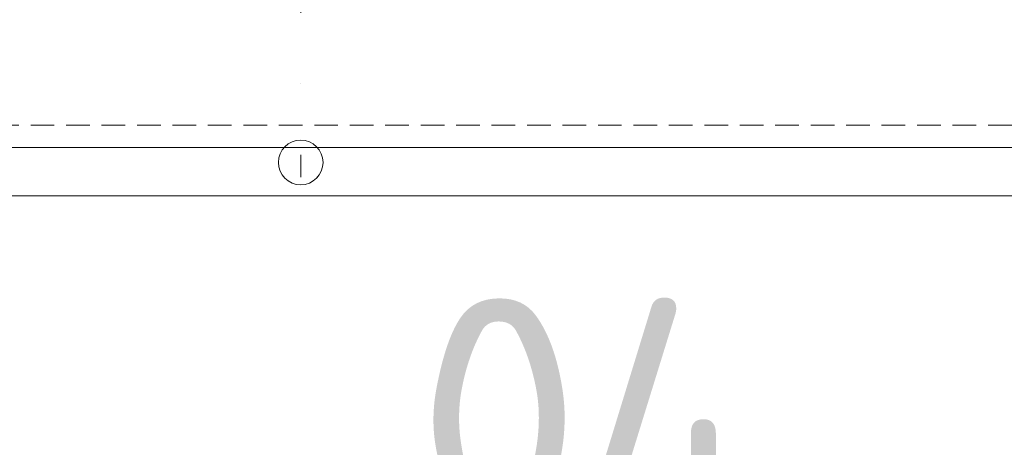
# Model space of a CAD drawing. Header units: millimetres. Extents: x -15830 to 4680139, y -28864 to 2281735.
# Tile 399 of 577: x 243174 to 245819, y 242438 to 243587. Entities that reach past the tile are written whole.
import ezdxf

# ---------------------------------------------------------------- set-up
doc = ezdxf.new("R2010")
doc.units = ezdxf.units.MM
for name, pattern in [('CENTERX2', [101.6, 63.5, -12.7, 12.7, -12.7]), ('DASHDOT', [25.4, 12.7, -6.35, 0, -6.35]), ('DASHED', [19.05, 12.7, -6.35]), ('HIDDEN', [9.525, 6.35, -3.175])]:
    doc.linetypes.add(name, pattern=pattern)
for name, color, linetype, lineweight in [('A99_N_kce-pod', 7, 'DASHED', 20), ('A99_N_koty-200', 5, 'Continuous', 5), ('A99_N_koty-200 @ 1', 5, 'Continuous', 5), ('A99_N_koty-200 @ 10', 5, 'Continuous', 5), ('A99_N_koty-200 @ 100', 5, 'Continuous', 5), ('A99_N_koty-200 @ 200', 5, 'Continuous', 5), ('A99_N_koty-200 @ 250 (1)', 5, 'Continuous', 5), ('A99_N_koty-200 @ 250 (2)', 5, 'Continuous', 5), ('A99_N_koty-200 @ 400', 5, 'Continuous', 5), ('A99_N_txt-popis-200', 240, 'Continuous', 5), ('A99_S_kce-pohl', 7, 'Continuous', 5), ('A99_S_osy', 1, 'CENTERX2', 5)]:
    doc.layers.add(name, color=color, linetype=linetype, lineweight=lineweight)
doc.styles.add('A99_kota', font='isocpeur.ttf', dxfattribs={"height": 2})
doc.styles.add('ad_popis 100', font='isocpeur.ttf', dxfattribs={"height": 200})
doc.dimstyles.new('A99_kota_200 new', dxfattribs={"dimscale": 200, "dimtxt": 2, "dimasz": 1.2, "dimexe": 0.5, "dimexo": 1.5, "dimgap": 0.3, "dimtad": 1, "dimdec": 0, "dimzin": 3, "dimdsep": 46, "dimtxsty": 'A99_kota', "dimblk": 'ARCHTICK', "dimcen": 2.5, "dimazin": 2, "dimtfac": 0.75, "dimtdec": 0, "dimtmove": 2, "dimatfit": 0, "dimfxl": 0, "dimtolj": 1, "dimtzin": 0, "dimlwd": 5, "dimlwe": 5, "dimarcsym": 0})

# ---------------------------------------------------------------- blocks, each defined once
blk = doc.blocks.new('_ArchTick')
at = {"color": 0, "linetype": 'ByBlock', "const_width": 0.15}
blk.add_lwpolyline([(-0.5, -0.5), (0.5, 0.5)], dxfattribs=at)
blk = doc.blocks.new('*D100')
at = {"layer": 'A99_N_koty-200', "color": 0, "linetype": 'Continuous', "lineweight": 5, "ltscale": 10, "transparency": 16777216}
for p, q in [((213329, 244473.3), (213329, 245373.3)), ((243929, 244473.3), (243929, 245373.3)), ((213329, 245273.3), (243929, 245273.3))]:
    blk.add_line(p, q, dxfattribs=at)
at = {"layer": 'Defpoints', "color": 0, "linetype": 'Continuous', "ltscale": 10, "transparency": 16777216}
for p in [(243929, 245273.3), (213329, 243243.3), (243929, 243203.3)]:
    blk.add_point(p, dxfattribs=at)
at = {"layer": 'A99_N_koty-200', "color": 0, "linetype": 'Continuous', "lineweight": 5, "ltscale": 10, "transparency": 16777216, "xscale": 240, "yscale": 240, "zscale": 240, "rotation": 180}
blk.add_blockref('_ArchTick', (213329, 245273.3), dxfattribs=at)
at = {"layer": 'A99_N_koty-200', "color": 0, "linetype": 'Continuous', "lineweight": 5, "ltscale": 10, "transparency": 16777216, "xscale": 240, "yscale": 240, "zscale": 240}
blk.add_blockref('_ArchTick', (243929, 245273.3), dxfattribs=at)
at = {"layer": 'A99_N_koty-200', "color": 0, "linetype": 'Continuous', "ltscale": 10, "transparency": 16777216, "insert": (228629, 245533.3), "char_height": 400, "attachment_point": 5, "style": 'A99_kota'}
blk.add_mtext('\\A1;30600', dxfattribs=at)
blk = doc.blocks.new('*D101')
at = {"layer": 'A99_N_koty-200', "color": 0, "linetype": 'Continuous', "lineweight": 5, "ltscale": 10, "transparency": 16777216}
for p, q in [((213329, 244278.3), (213329, 244728.3)), ((243929, 244278.3), (243929, 244728.3)), ((213329, 244678.3), (243929, 244678.3))]:
    blk.add_line(p, q, dxfattribs=at)
at = {"layer": 'Defpoints', "color": 0, "linetype": 'Continuous', "ltscale": 10, "transparency": 16777216}
for p in [(243929, 244678.3), (213329, 243243.3), (243929, 243203.3)]:
    blk.add_point(p, dxfattribs=at)
at = {"layer": 'A99_N_koty-200', "color": 0, "linetype": 'Continuous', "lineweight": 5, "ltscale": 10, "transparency": 16777216, "xscale": 120, "yscale": 120, "zscale": 120, "rotation": 180}
blk.add_blockref('_ArchTick', (213329, 244678.3), dxfattribs=at)
at = {"layer": 'A99_N_koty-200', "color": 0, "linetype": 'Continuous', "lineweight": 5, "ltscale": 10, "transparency": 16777216, "xscale": 120, "yscale": 120, "zscale": 120}
blk.add_blockref('_ArchTick', (243929, 244678.3), dxfattribs=at)
at = {"layer": 'A99_N_koty-200', "color": 0, "linetype": 'Continuous', "ltscale": 10, "transparency": 16777216, "insert": (228629, 244808.3), "char_height": 200, "attachment_point": 5, "style": 'A99_kota'}
blk.add_mtext('\\A1;30600', dxfattribs=at)
blk = doc.blocks.new('*D102')
at = {"layer": 'A99_N_koty-200', "color": 0, "linetype": 'Continuous', "lineweight": 5, "ltscale": 10, "transparency": 16777216}
for p, q in [((213329, 244674.3), (213329, 244678.8)), ((213329, 244678.3), (243929, 244678.3)), ((243929, 244674.3), (243929, 244678.8))]:
    blk.add_line(p, q, dxfattribs=at)
at = {"layer": 'Defpoints', "color": 0, "linetype": 'Continuous', "ltscale": 10, "transparency": 16777216}
for p in [(243929, 244678.3), (213329, 243243.3), (243929, 243203.3)]:
    blk.add_point(p, dxfattribs=at)
at = {"layer": 'A99_N_koty-200', "color": 0, "linetype": 'Continuous', "lineweight": 5, "ltscale": 10, "transparency": 16777216, "xscale": 1.2, "yscale": 1.2, "zscale": 1.2, "rotation": 180}
blk.add_blockref('_ArchTick', (213329, 244678.3), dxfattribs=at)
at = {"layer": 'A99_N_koty-200', "color": 0, "linetype": 'Continuous', "lineweight": 5, "ltscale": 10, "transparency": 16777216, "xscale": 1.2, "yscale": 1.2, "zscale": 1.2}
blk.add_blockref('_ArchTick', (243929, 244678.3), dxfattribs=at)
at = {"layer": 'A99_N_koty-200', "color": 0, "linetype": 'Continuous', "ltscale": 10, "transparency": 16777216, "insert": (228629, 244679.6), "char_height": 2, "attachment_point": 5, "style": 'A99_kota'}
blk.add_mtext('\\A1;30600', dxfattribs=at)
blk = doc.blocks.new('*D103')
at = {"layer": 'A99_N_koty-200', "color": 0, "linetype": 'Continuous', "lineweight": 5, "ltscale": 10, "transparency": 16777216}
for p, q in [((213329, 243843.3), (213329, 244878.3)), ((243929, 243803.3), (243929, 244878.3)), ((213329, 244678.3), (243929, 244678.3))]:
    blk.add_line(p, q, dxfattribs=at)
at = {"layer": 'Defpoints', "color": 0, "linetype": 'Continuous', "ltscale": 10, "transparency": 16777216}
for p in [(243929, 244678.3), (213329, 243243.3), (243929, 243203.3)]:
    blk.add_point(p, dxfattribs=at)
at = {"layer": 'A99_N_koty-200', "color": 0, "linetype": 'Continuous', "lineweight": 5, "ltscale": 10, "transparency": 16777216, "xscale": 480, "yscale": 480, "zscale": 480, "rotation": 180}
blk.add_blockref('_ArchTick', (213329, 244678.3), dxfattribs=at)
at = {"layer": 'A99_N_koty-200', "color": 0, "linetype": 'Continuous', "lineweight": 5, "ltscale": 10, "transparency": 16777216, "xscale": 480, "yscale": 480, "zscale": 480}
blk.add_blockref('_ArchTick', (243929, 244678.3), dxfattribs=at)
at = {"layer": 'A99_N_koty-200', "color": 0, "linetype": 'Continuous', "ltscale": 10, "transparency": 16777216, "insert": (228629, 245198.3), "char_height": 800, "attachment_point": 5, "style": 'A99_kota'}
blk.add_mtext('\\A1;30600', dxfattribs=at)
blk = doc.blocks.new('*D104')
at = {"layer": 'A99_N_koty-200', "color": 0, "linetype": 'Continuous', "lineweight": 5, "ltscale": 10, "transparency": 16777216}
for p, q in [((213329, 244638.3), (213329, 244683.3)), ((213329, 244678.3), (243929, 244678.3)), ((243929, 244638.3), (243929, 244683.3))]:
    blk.add_line(p, q, dxfattribs=at)
at = {"layer": 'Defpoints', "color": 0, "linetype": 'Continuous', "ltscale": 10, "transparency": 16777216}
for p in [(243929, 244678.3), (213329, 243243.3), (243929, 243203.3)]:
    blk.add_point(p, dxfattribs=at)
at = {"layer": 'A99_N_koty-200', "color": 0, "linetype": 'Continuous', "lineweight": 5, "ltscale": 10, "transparency": 16777216, "xscale": 12, "yscale": 12, "zscale": 12, "rotation": 180}
blk.add_blockref('_ArchTick', (213329, 244678.3), dxfattribs=at)
at = {"layer": 'A99_N_koty-200', "color": 0, "linetype": 'Continuous', "lineweight": 5, "ltscale": 10, "transparency": 16777216, "xscale": 12, "yscale": 12, "zscale": 12}
blk.add_blockref('_ArchTick', (243929, 244678.3), dxfattribs=at)
at = {"layer": 'A99_N_koty-200', "color": 0, "linetype": 'Continuous', "ltscale": 10, "transparency": 16777216, "insert": (228629, 244691.3), "char_height": 20, "attachment_point": 5, "style": 'A99_kota'}
blk.add_mtext('\\A1;30600', dxfattribs=at)
blk = doc.blocks.new('*D105')
at = {"layer": 'A99_N_koty-200', "color": 0, "linetype": 'Continuous', "lineweight": 5, "ltscale": 10, "transparency": 16777216}
for p, q in [((213329, 243678.3), (213329, 244803.3)), ((243929, 243678.3), (243929, 244803.3)), ((213329, 244678.3), (243929, 244678.3))]:
    blk.add_line(p, q, dxfattribs=at)
at = {"layer": 'Defpoints', "color": 0, "linetype": 'Continuous', "ltscale": 10, "transparency": 16777216}
for p in [(243929, 244678.3), (213329, 243243.3), (243929, 243203.3)]:
    blk.add_point(p, dxfattribs=at)
at = {"layer": 'A99_N_koty-200', "color": 0, "linetype": 'Continuous', "lineweight": 5, "ltscale": 10, "transparency": 16777216, "xscale": 300, "yscale": 300, "zscale": 300, "rotation": 180}
blk.add_blockref('_ArchTick', (213329, 244678.3), dxfattribs=at)
at = {"layer": 'A99_N_koty-200', "color": 0, "linetype": 'Continuous', "lineweight": 5, "ltscale": 10, "transparency": 16777216, "xscale": 300, "yscale": 300, "zscale": 300}
blk.add_blockref('_ArchTick', (243929, 244678.3), dxfattribs=at)
at = {"layer": 'A99_N_koty-200', "color": 0, "linetype": 'Continuous', "ltscale": 10, "transparency": 16777216, "insert": (228629, 245003.3), "char_height": 500, "attachment_point": 5, "style": 'A99_kota'}
blk.add_mtext('\\A1;30600', dxfattribs=at)
blk = doc.blocks.new('*D106')
at = {"layer": 'A99_N_koty-200', "color": 0, "linetype": 'Continuous', "lineweight": 5, "ltscale": 10, "transparency": 16777216}
for p, q in [((213329, 243678.3), (213329, 244803.3)), ((243929, 243678.3), (243929, 244803.3)), ((213329, 244678.3), (243929, 244678.3))]:
    blk.add_line(p, q, dxfattribs=at)
at = {"layer": 'Defpoints', "color": 0, "linetype": 'Continuous', "ltscale": 10, "transparency": 16777216}
for p in [(243929, 244678.3), (213329, 243243.3), (243929, 243203.3)]:
    blk.add_point(p, dxfattribs=at)
at = {"layer": 'A99_N_koty-200', "color": 0, "linetype": 'Continuous', "lineweight": 5, "ltscale": 10, "transparency": 16777216, "xscale": 300, "yscale": 300, "zscale": 300, "rotation": 180}
blk.add_blockref('_ArchTick', (213329, 244678.3), dxfattribs=at)
at = {"layer": 'A99_N_koty-200', "color": 0, "linetype": 'Continuous', "lineweight": 5, "ltscale": 10, "transparency": 16777216, "xscale": 300, "yscale": 300, "zscale": 300}
blk.add_blockref('_ArchTick', (243929, 244678.3), dxfattribs=at)
at = {"layer": 'A99_N_koty-200', "color": 0, "linetype": 'Continuous', "ltscale": 10, "transparency": 16777216, "insert": (228629, 245003.3), "char_height": 500, "attachment_point": 5, "style": 'A99_kota'}
blk.add_mtext('\\A1;30600', dxfattribs=at)
blk = doc.blocks.new('*D107')
at = {"layer": 'A99_N_koty-200', "color": 0, "linetype": 'Continuous', "lineweight": 5, "ltscale": 10, "transparency": 16777216}
for p, q in [((243929, 244473.3), (243929, 245373.3)), ((292204, 244473.3), (292204, 245373.3)), ((243929, 245273.3), (292204, 245273.3))]:
    blk.add_line(p, q, dxfattribs=at)
at = {"layer": 'Defpoints', "color": 0, "linetype": 'Continuous', "ltscale": 10, "transparency": 16777216}
for p in [(292204, 245273.3), (243929, 243203.3), (292204, 243203.3)]:
    blk.add_point(p, dxfattribs=at)
at = {"layer": 'A99_N_koty-200', "color": 0, "linetype": 'Continuous', "lineweight": 5, "ltscale": 10, "transparency": 16777216, "xscale": 240, "yscale": 240, "zscale": 240, "rotation": 180}
blk.add_blockref('_ArchTick', (243929, 245273.3), dxfattribs=at)
at = {"layer": 'A99_N_koty-200', "color": 0, "linetype": 'Continuous', "lineweight": 5, "ltscale": 10, "transparency": 16777216, "xscale": 240, "yscale": 240, "zscale": 240}
blk.add_blockref('_ArchTick', (292204, 245273.3), dxfattribs=at)
at = {"layer": 'A99_N_koty-200', "color": 0, "linetype": 'Continuous', "ltscale": 10, "transparency": 16777216, "insert": (268707.7, 245613.3), "char_height": 400, "attachment_point": 5, "style": 'A99_kota'}
blk.add_mtext('\\A1;48275', dxfattribs=at)
blk = doc.blocks.new('*D108')
at = {"layer": 'A99_N_koty-200', "color": 0, "linetype": 'Continuous', "lineweight": 5, "ltscale": 10, "transparency": 16777216}
for p, q in [((243929, 244278.3), (243929, 244728.3)), ((292204, 244278.3), (292204, 244728.3)), ((243929, 244678.3), (292204, 244678.3))]:
    blk.add_line(p, q, dxfattribs=at)
at = {"layer": 'Defpoints', "color": 0, "linetype": 'Continuous', "ltscale": 10, "transparency": 16777216}
for p in [(292204, 244678.3), (243929, 243203.3), (292204, 243203.3)]:
    blk.add_point(p, dxfattribs=at)
at = {"layer": 'A99_N_koty-200', "color": 0, "linetype": 'Continuous', "lineweight": 5, "ltscale": 10, "transparency": 16777216, "xscale": 120, "yscale": 120, "zscale": 120, "rotation": 180}
blk.add_blockref('_ArchTick', (243929, 244678.3), dxfattribs=at)
at = {"layer": 'A99_N_koty-200', "color": 0, "linetype": 'Continuous', "lineweight": 5, "ltscale": 10, "transparency": 16777216, "xscale": 120, "yscale": 120, "zscale": 120}
blk.add_blockref('_ArchTick', (292204, 244678.3), dxfattribs=at)
at = {"layer": 'A99_N_koty-200', "color": 0, "linetype": 'Continuous', "ltscale": 10, "transparency": 16777216, "insert": (268066.5, 244808.3), "char_height": 200, "attachment_point": 5, "style": 'A99_kota'}
blk.add_mtext('\\A1;48275', dxfattribs=at)
blk = doc.blocks.new('*D109')
at = {"layer": 'A99_N_koty-200', "color": 0, "linetype": 'Continuous', "lineweight": 5, "ltscale": 10, "transparency": 16777216}
for p, q in [((243929, 244674.3), (243929, 244678.8)), ((243929, 244678.3), (292204, 244678.3)), ((292204, 244674.3), (292204, 244678.8))]:
    blk.add_line(p, q, dxfattribs=at)
at = {"layer": 'Defpoints', "color": 0, "linetype": 'Continuous', "ltscale": 10, "transparency": 16777216}
for p in [(292204, 244678.3), (243929, 243203.3), (292204, 243203.3)]:
    blk.add_point(p, dxfattribs=at)
at = {"layer": 'A99_N_koty-200', "color": 0, "linetype": 'Continuous', "lineweight": 5, "ltscale": 10, "transparency": 16777216, "xscale": 1.2, "yscale": 1.2, "zscale": 1.2, "rotation": 180}
blk.add_blockref('_ArchTick', (243929, 244678.3), dxfattribs=at)
at = {"layer": 'A99_N_koty-200', "color": 0, "linetype": 'Continuous', "lineweight": 5, "ltscale": 10, "transparency": 16777216, "xscale": 1.2, "yscale": 1.2, "zscale": 1.2}
blk.add_blockref('_ArchTick', (292204, 244678.3), dxfattribs=at)
at = {"layer": 'A99_N_koty-200', "color": 0, "linetype": 'Continuous', "ltscale": 10, "transparency": 16777216, "insert": (268066.5, 244679.6), "char_height": 2, "attachment_point": 5, "style": 'A99_kota'}
blk.add_mtext('\\A1;48275', dxfattribs=at)
blk = doc.blocks.new('*D110')
at = {"layer": 'A99_N_koty-200', "color": 0, "linetype": 'Continuous', "lineweight": 5, "ltscale": 10, "transparency": 16777216}
for p, q in [((243929, 243803.3), (243929, 244878.3)), ((292204, 243803.3), (292204, 244878.3)), ((243929, 244678.3), (292204, 244678.3))]:
    blk.add_line(p, q, dxfattribs=at)
at = {"layer": 'Defpoints', "color": 0, "linetype": 'Continuous', "ltscale": 10, "transparency": 16777216}
for p in [(292204, 244678.3), (243929, 243203.3), (292204, 243203.3)]:
    blk.add_point(p, dxfattribs=at)
at = {"layer": 'A99_N_koty-200', "color": 0, "linetype": 'Continuous', "lineweight": 5, "ltscale": 10, "transparency": 16777216, "xscale": 480, "yscale": 480, "zscale": 480, "rotation": 180}
blk.add_blockref('_ArchTick', (243929, 244678.3), dxfattribs=at)
at = {"layer": 'A99_N_koty-200', "color": 0, "linetype": 'Continuous', "lineweight": 5, "ltscale": 10, "transparency": 16777216, "xscale": 480, "yscale": 480, "zscale": 480}
blk.add_blockref('_ArchTick', (292204, 244678.3), dxfattribs=at)
at = {"layer": 'A99_N_koty-200', "color": 0, "linetype": 'Continuous', "ltscale": 10, "transparency": 16777216, "insert": (268066.5, 245198.3), "char_height": 800, "attachment_point": 5, "style": 'A99_kota'}
blk.add_mtext('\\A1;48275', dxfattribs=at)
blk = doc.blocks.new('*D111')
at = {"layer": 'A99_N_koty-200', "color": 0, "linetype": 'Continuous', "lineweight": 5, "ltscale": 10, "transparency": 16777216}
for p, q in [((243929, 244638.3), (243929, 244683.3)), ((243929, 244678.3), (292204, 244678.3)), ((292204, 244638.3), (292204, 244683.3))]:
    blk.add_line(p, q, dxfattribs=at)
at = {"layer": 'Defpoints', "color": 0, "linetype": 'Continuous', "ltscale": 10, "transparency": 16777216}
for p in [(292204, 244678.3), (243929, 243203.3), (292204, 243203.3)]:
    blk.add_point(p, dxfattribs=at)
at = {"layer": 'A99_N_koty-200', "color": 0, "linetype": 'Continuous', "lineweight": 5, "ltscale": 10, "transparency": 16777216, "xscale": 12, "yscale": 12, "zscale": 12, "rotation": 180}
blk.add_blockref('_ArchTick', (243929, 244678.3), dxfattribs=at)
at = {"layer": 'A99_N_koty-200', "color": 0, "linetype": 'Continuous', "lineweight": 5, "ltscale": 10, "transparency": 16777216, "xscale": 12, "yscale": 12, "zscale": 12}
blk.add_blockref('_ArchTick', (292204, 244678.3), dxfattribs=at)
at = {"layer": 'A99_N_koty-200', "color": 0, "linetype": 'Continuous', "ltscale": 10, "transparency": 16777216, "insert": (268066.5, 244691.3), "char_height": 20, "attachment_point": 5, "style": 'A99_kota'}
blk.add_mtext('\\A1;48275', dxfattribs=at)
blk = doc.blocks.new('*D112')
at = {"layer": 'A99_N_koty-200', "color": 0, "linetype": 'Continuous', "lineweight": 5, "ltscale": 10, "transparency": 16777216}
for p, q in [((243929, 243678.3), (243929, 244803.3)), ((292204, 243678.3), (292204, 244803.3)), ((243929, 244678.3), (292204, 244678.3))]:
    blk.add_line(p, q, dxfattribs=at)
at = {"layer": 'Defpoints', "color": 0, "linetype": 'Continuous', "ltscale": 10, "transparency": 16777216}
for p in [(292204, 244678.3), (243929, 243203.3), (292204, 243203.3)]:
    blk.add_point(p, dxfattribs=at)
at = {"layer": 'A99_N_koty-200', "color": 0, "linetype": 'Continuous', "lineweight": 5, "ltscale": 10, "transparency": 16777216, "xscale": 300, "yscale": 300, "zscale": 300, "rotation": 180}
blk.add_blockref('_ArchTick', (243929, 244678.3), dxfattribs=at)
at = {"layer": 'A99_N_koty-200', "color": 0, "linetype": 'Continuous', "lineweight": 5, "ltscale": 10, "transparency": 16777216, "xscale": 300, "yscale": 300, "zscale": 300}
blk.add_blockref('_ArchTick', (292204, 244678.3), dxfattribs=at)
at = {"layer": 'A99_N_koty-200', "color": 0, "linetype": 'Continuous', "ltscale": 10, "transparency": 16777216, "insert": (268066.5, 245003.3), "char_height": 500, "attachment_point": 5, "style": 'A99_kota'}
blk.add_mtext('\\A1;48275', dxfattribs=at)
blk = doc.blocks.new('*D113')
at = {"layer": 'A99_N_koty-200', "color": 0, "linetype": 'Continuous', "lineweight": 5, "ltscale": 10, "transparency": 16777216}
for p, q in [((243929, 243678.3), (243929, 244803.3)), ((292204, 243678.3), (292204, 244803.3)), ((243929, 244678.3), (292204, 244678.3))]:
    blk.add_line(p, q, dxfattribs=at)
at = {"layer": 'Defpoints', "color": 0, "linetype": 'Continuous', "ltscale": 10, "transparency": 16777216}
for p in [(292204, 244678.3), (243929, 243203.3), (292204, 243203.3)]:
    blk.add_point(p, dxfattribs=at)
at = {"layer": 'A99_N_koty-200', "color": 0, "linetype": 'Continuous', "lineweight": 5, "ltscale": 10, "transparency": 16777216, "xscale": 300, "yscale": 300, "zscale": 300, "rotation": 180}
blk.add_blockref('_ArchTick', (243929, 244678.3), dxfattribs=at)
at = {"layer": 'A99_N_koty-200', "color": 0, "linetype": 'Continuous', "lineweight": 5, "ltscale": 10, "transparency": 16777216, "xscale": 300, "yscale": 300, "zscale": 300}
blk.add_blockref('_ArchTick', (292204, 244678.3), dxfattribs=at)
at = {"layer": 'A99_N_koty-200', "color": 0, "linetype": 'Continuous', "ltscale": 10, "transparency": 16777216, "insert": (268066.5, 245003.3), "char_height": 500, "attachment_point": 5, "style": 'A99_kota'}
blk.add_mtext('\\A1;48275', dxfattribs=at)
blk = doc.blocks.new('*U828')
at = {"layer": 'A99_N_koty-200 @ 1', "linetype": 'Continuous', "ltscale": 10}
dim = blk.add_linear_dim(base=(243929, 244678.3), p1=(213329, 243243.3), p2=(243929, 243203.3), dimstyle='A99_kota_200 new', override={"dimscale": 1, "dimtix": 1, "dimtofl": 1, "dimtmove": 2, "dimatfit": 3}, dxfattribs=at)
dim.commit()
dim.dimension.update_dxf_attribs({"geometry": '*D102', "text_midpoint": (228629, 244679.6)})
at = {"layer": 'A99_N_koty-200 @ 10', "linetype": 'Continuous', "ltscale": 10}
dim = blk.add_linear_dim(base=(243929, 244678.3), p1=(213329, 243243.3), p2=(243929, 243203.3), dimstyle='A99_kota_200 new', override={"dimscale": 10, "dimtix": 1, "dimtofl": 1, "dimtmove": 2, "dimatfit": 3}, dxfattribs=at)
dim.commit()
dim.dimension.update_dxf_attribs({"geometry": '*D104', "text_midpoint": (228629, 244691.3)})
at = {"layer": 'A99_N_koty-200 @ 100', "linetype": 'Continuous', "ltscale": 10}
dim = blk.add_linear_dim(base=(243929, 244678.3), p1=(213329, 243243.3), p2=(243929, 243203.3), dimstyle='A99_kota_200 new', override={"dimscale": 100, "dimtix": 1, "dimtofl": 1, "dimtmove": 2, "dimatfit": 3}, dxfattribs=at)
dim.commit()
dim.dimension.update_dxf_attribs({"geometry": '*D101', "text_midpoint": (228629, 244808.3)})
at = {"layer": 'A99_N_koty-200 @ 200', "linetype": 'Continuous', "ltscale": 10}
dim = blk.add_linear_dim(base=(243929, 245273.3), p1=(213329, 243243.3), p2=(243929, 243203.3), dimstyle='A99_kota_200 new', override={"dimscale": 200, "dimtix": 1, "dimtofl": 1, "dimtmove": 2, "dimatfit": 3}, dxfattribs=at)
dim.commit()
dim.dimension.update_dxf_attribs({"geometry": '*D100', "text_midpoint": (228629, 245533.3)})
at = {"layer": 'A99_N_koty-200 @ 250 (1)', "linetype": 'Continuous', "ltscale": 10}
dim = blk.add_linear_dim(base=(243929, 244678.3), p1=(213329, 243243.3), p2=(243929, 243203.3), dimstyle='A99_kota_200 new', override={"dimscale": 250, "dimtix": 1, "dimtofl": 1, "dimtmove": 2, "dimatfit": 3}, dxfattribs=at)
dim.commit()
dim.dimension.update_dxf_attribs({"geometry": '*D105', "text_midpoint": (228629, 245003.3)})
at = {"layer": 'A99_N_koty-200 @ 250 (2)', "linetype": 'Continuous', "ltscale": 10}
dim = blk.add_linear_dim(base=(243929, 244678.3), p1=(213329, 243243.3), p2=(243929, 243203.3), dimstyle='A99_kota_200 new', override={"dimscale": 250, "dimtix": 1, "dimtofl": 1, "dimtmove": 2, "dimatfit": 3}, dxfattribs=at)
dim.commit()
dim.dimension.update_dxf_attribs({"geometry": '*D106', "text_midpoint": (228629, 245003.3)})
at = {"layer": 'A99_N_koty-200 @ 400', "linetype": 'Continuous', "ltscale": 10}
dim = blk.add_linear_dim(base=(243929, 244678.3), p1=(213329, 243243.3), p2=(243929, 243203.3), dimstyle='A99_kota_200 new', override={"dimscale": 400, "dimtix": 1, "dimtofl": 1, "dimtmove": 2, "dimatfit": 3}, dxfattribs=at)
dim.commit()
dim.dimension.update_dxf_attribs({"geometry": '*D103', "text_midpoint": (228629, 245198.3)})
blk = doc.blocks.new('*U829')
at = {"layer": 'A99_N_koty-200 @ 1', "linetype": 'Continuous', "ltscale": 10}
dim = blk.add_linear_dim(base=(292204, 244678.3), p1=(243929, 243203.3), p2=(292204, 243203.3), dimstyle='A99_kota_200 new', override={"dimscale": 1, "dimtix": 1, "dimtofl": 1, "dimtmove": 2, "dimatfit": 3}, dxfattribs=at)
dim.commit()
dim.dimension.update_dxf_attribs({"geometry": '*D109', "text_midpoint": (268066.5, 244679.6)})
at = {"layer": 'A99_N_koty-200 @ 10', "linetype": 'Continuous', "ltscale": 10}
dim = blk.add_linear_dim(base=(292204, 244678.3), p1=(243929, 243203.3), p2=(292204, 243203.3), dimstyle='A99_kota_200 new', override={"dimscale": 10, "dimtix": 1, "dimtofl": 1, "dimtmove": 2, "dimatfit": 3}, dxfattribs=at)
dim.commit()
dim.dimension.update_dxf_attribs({"geometry": '*D111', "text_midpoint": (268066.5, 244691.3)})
at = {"layer": 'A99_N_koty-200 @ 100', "linetype": 'Continuous', "ltscale": 10}
dim = blk.add_linear_dim(base=(292204, 244678.3), p1=(243929, 243203.3), p2=(292204, 243203.3), dimstyle='A99_kota_200 new', override={"dimscale": 100, "dimtix": 1, "dimtofl": 1, "dimtmove": 2, "dimatfit": 3}, dxfattribs=at)
dim.commit()
dim.dimension.update_dxf_attribs({"geometry": '*D108', "text_midpoint": (268066.5, 244808.3)})
at = {"layer": 'A99_N_koty-200 @ 200', "linetype": 'Continuous', "ltscale": 10}
dim = blk.add_linear_dim(base=(292204, 245273.3), p1=(243929, 243203.3), p2=(292204, 243203.3), dimstyle='A99_kota_200 new', override={"dimscale": 200, "dimtix": 1, "dimtofl": 1, "dimtmove": 2, "dimatfit": 3}, dxfattribs=at)
dim.commit()
dim.dimension.update_dxf_attribs({"geometry": '*D107', "text_midpoint": (268707.7, 245613.3), "dimtype": 128})
at = {"layer": 'A99_N_koty-200 @ 250 (1)', "linetype": 'Continuous', "ltscale": 10}
dim = blk.add_linear_dim(base=(292204, 244678.3), p1=(243929, 243203.3), p2=(292204, 243203.3), dimstyle='A99_kota_200 new', override={"dimscale": 250, "dimtix": 1, "dimtofl": 1, "dimtmove": 2, "dimatfit": 3}, dxfattribs=at)
dim.commit()
dim.dimension.update_dxf_attribs({"geometry": '*D112', "text_midpoint": (268066.5, 245003.3)})
at = {"layer": 'A99_N_koty-200 @ 250 (2)', "linetype": 'Continuous', "ltscale": 10}
dim = blk.add_linear_dim(base=(292204, 244678.3), p1=(243929, 243203.3), p2=(292204, 243203.3), dimstyle='A99_kota_200 new', override={"dimscale": 250, "dimtix": 1, "dimtofl": 1, "dimtmove": 2, "dimatfit": 3}, dxfattribs=at)
dim.commit()
dim.dimension.update_dxf_attribs({"geometry": '*D113', "text_midpoint": (268066.5, 245003.3)})
at = {"layer": 'A99_N_koty-200 @ 400', "linetype": 'Continuous', "ltscale": 10}
dim = blk.add_linear_dim(base=(292204, 244678.3), p1=(243929, 243203.3), p2=(292204, 243203.3), dimstyle='A99_kota_200 new', override={"dimscale": 400, "dimtix": 1, "dimtofl": 1, "dimtmove": 2, "dimatfit": 3}, dxfattribs=at)
dim.commit()
dim.dimension.update_dxf_attribs({"geometry": '*D110', "text_midpoint": (268066.5, 245198.3)})

msp = doc.modelspace()

# ---------------------------------------------------------------- linework, layer by layer
at = {"layer": 'A99_N_kce-pod', "linetype": 'HIDDEN', "lineweight": 5, "ltscale": 10}
msp.add_lwpolyline([(352804.496, 243303.252), (213328.95, 243303.252)], dxfattribs=at)
at = {"layer": 'A99_S_kce-pohl', "linetype": 'Continuous', "ltscale": 25}
msp.add_lwpolyline([(221258.95, 268723.252), (213328.95, 268723.252), (213328.95, 243243.252), (352804.496, 243243.252), (352804.496, 270633.252)], dxfattribs=at)
at = {"layer": 'A99_S_osy', "linetype": 'DASHDOT', "lineweight": 5, "ltscale": 30}
msp.add_lwpolyline([(243928.95, 344583.252), (243928.95, 241173.252)], dxfattribs=at)

# ---------------------------------------------------------------- block references
at = {"layer": 'A99_N_koty-200'}
for name in ['*U829', '*U828']:
    msp.add_blockref(name, (0, 0), dxfattribs=at)

# ---------------------------------------------------------------- next in the draw order: texts
at = {"layer": 'A99_N_txt-popis-200', "color": 1, "lineweight": 0, "insert": (244238.95, 242838.252), "char_height": 650, "attachment_point": 1, "style": 'ad_popis 100', "bg_fill": 2}
msp.add_mtext_dynamic_manual_height_columns('04', width=832.5, gutter_width=1000, heights=[0], dxfattribs=at)

# ---------------------------------------------------------------- next in the draw order: linework, layer by layer
at = {"layer": 'A99_S_kce-pohl', "linetype": 'Continuous'}
msp.add_lwpolyline([(352804.496, 243113.252), (213328.95, 243113.252)], dxfattribs=at)
msp.add_circle((243928.95, 243203.252), 60, dxfattribs=at)

doc.saveas('drawing.dxf')
